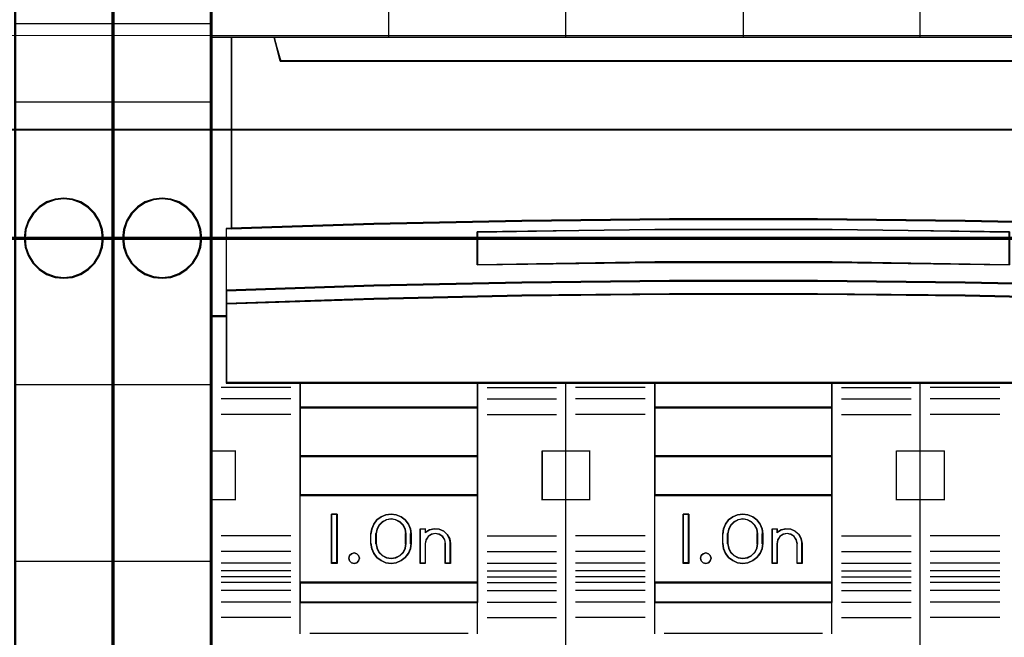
# Model space of a CAD drawing. Header units: millimetres. Extents: x -1290 to 1795, y -4192 to -1311.
# Tile 300 of 656: x 1441.59 to 1451.59, y -3716.45 to -3710.18. Entities that reach past the tile are written whole.
import ezdxf

# ---------------------------------------------------------------- set-up
doc = ezdxf.new("R2010")
doc.units = ezdxf.units.MM
doc.layers.add('30', color=7, linetype='Continuous')
doc.layers.add('45', color=7, linetype='Continuous')
doc.layers.add('Aparatura', color=7, linetype='Continuous', lineweight=13)

# ---------------------------------------------------------------- blocks, each defined once
blk = doc.blocks.new('*U231')
at = {"layer": '45', "color": 7}
for points in [[(441.49476, -383.521822), (423.482515, -383.521822), (423.482515, -465.544591), (441.49476, -465.544591), (459.495865, -465.544591), (477.50811, -465.544591), (477.50811, -383.521822), (459.495865, -383.521822), (441.49476, -383.521822)], [(424.522881, -411.997992), (424.522881, -402.288709), (423.482515, -402.288709), (423.482515, -416.455887), (424.258479, -416.455887), (424.258479, -415.822194), (424.258479, -415.149928), (424.258479, -412.009013), (424.522881, -411.997992)], [(439.239064, -411.617111), (446.741373, -411.534364), (454.249252, -411.534364), (461.751561, -411.617111), (469.25387, -411.77709), (476.499976, -412.008783), (476.499976, -402.288709), (474.327815, -402.288709), (474.010345, -403.480273), (426.98028, -403.480273), (426.66281, -402.288709), (424.490649, -402.288709), (424.490649, -412.008783), (431.731185, -411.77709), (439.239064, -411.617111)], [(426.978408, -403.509553), (474.012217, -403.509553), (474.329712, -402.288709), (468.508972, -402.288709), (459.496572, -402.288709), (450.495312, -402.288709), (441.494053, -402.288709), (432.481653, -402.288709), (426.660913, -402.288709), (426.978408, -403.509553)], [(461.751642, -414.747521), (469.253939, -414.902839), (476.750666, -415.152456), (476.750666, -411.990633), (476.500033, -411.979539), (469.253939, -411.746562), (461.751642, -411.585697), (454.249345, -411.502491), (446.741478, -411.502491), (439.239181, -411.585697), (431.731314, -411.746562), (424.49079, -411.979539), (424.234587, -411.990633), (424.234587, -415.152456), (431.731314, -414.902839), (439.239181, -414.747521), (446.741478, -414.664315), (454.249345, -414.664315), (461.751642, -414.747521)], [(464.010217, -412.158471), (464.010217, -413.838253), (454.99849, -413.720669), (445.992336, -413.720669), (436.975036, -413.838253), (436.975036, -412.158471), (445.992336, -412.046485), (454.99849, -412.046485), (464.010217, -412.158471)], [(454.99849, -413.720669), (464.010217, -413.838253), (464.010217, -412.158471), (454.99849, -412.046485), (445.992336, -412.046485), (436.975036, -412.158471), (436.975036, -413.838253), (445.992336, -413.720669), (454.99849, -413.720669)], [(446.741478, -414.635393), (439.239181, -414.720288), (431.731314, -414.878758), (424.234587, -415.133443), (424.234587, -415.82392), (431.731314, -415.574896), (439.239181, -415.405106), (446.741478, -415.325871), (454.249345, -415.325871), (461.751642, -415.405106), (469.253939, -415.574896), (476.750666, -415.82392), (476.750666, -415.133443), (469.253939, -414.878758), (461.751642, -414.720288), (454.249345, -414.635393), (446.741478, -414.635393)], [(445.995147, -419.841934), (454.995676, -419.841934), (459.49594, -419.841934), (464.001774, -419.841934), (473.007872, -419.841934), (476.750666, -419.841934), (476.750666, -416.430936), (476.750666, -415.794142), (469.253939, -415.5505), (461.751642, -415.38438), (454.249345, -415.306857), (446.741478, -415.306857), (439.239181, -415.38438), (431.731314, -415.5505), (424.234587, -415.794142), (424.234587, -416.430936), (424.234587, -419.841934), (427.982951, -419.841934), (436.983479, -419.841934), (441.494883, -419.841934), (445.995147, -419.841934)], [(437.007268, -421.095094), (437.007268, -419.809617), (427.980619, -419.809617), (427.980619, -421.095094), (437.007268, -421.095094)], [(445.980197, -419.809617), (445.980197, -421.095094), (455.008637, -421.095094), (455.008637, -419.809617), (445.980197, -419.809617)], [(437.007268, -421.062778), (427.980619, -421.062778), (427.980619, -423.569099), (437.007268, -423.569099), (437.007268, -421.062778)], [(445.980197, -421.062778), (445.980197, -423.569099), (455.008637, -423.569099), (455.008637, -421.062778), (445.980197, -421.062778)], [(437.007268, -425.542198), (437.007268, -423.536782), (427.980619, -423.536782), (427.980619, -425.542198), (437.007268, -425.542198)], [(455.008637, -425.542198), (455.008637, -423.536782), (445.980197, -423.536782), (445.980197, -425.542198), (455.008637, -425.542198)], [(437.007268, -429.983916), (437.007268, -425.509882), (427.980619, -425.509882), (427.980619, -429.983916), (437.007268, -429.983916)], [(445.980197, -425.509882), (445.980197, -429.983916), (455.008637, -429.983916), (455.008637, -425.509882), (445.980197, -425.509882)], [(429.871542, -426.488353), (429.871542, -428.994674), (429.58862, -428.994674), (429.58862, -426.488353), (429.871542, -426.488353)], [(431.586981, -427.490881), (431.626569, -427.234679), (431.728368, -426.995186), (431.886721, -426.783541), (432.101628, -426.627593), (432.344813, -426.52734), (432.604964, -426.488353), (432.865115, -426.52734), (433.113955, -426.627593), (433.323207, -426.783541), (433.487215, -426.995186), (433.589013, -427.234679), (433.622946, -427.490881), (433.622946, -427.992145), (433.589013, -428.253917), (433.487215, -428.493409), (433.323207, -428.699485), (433.113955, -428.855434), (432.865115, -428.961256), (432.604964, -428.994674), (432.344813, -428.961256), (432.101628, -428.855434), (431.886721, -428.699485), (431.728368, -428.493409), (431.626569, -428.253917), (431.586981, -427.992145), (431.586981, -427.490881)], [(433.379418, -427.992863), (433.379418, -427.490163), (433.339595, -427.255569), (433.231502, -427.054489), (433.060829, -426.886922), (432.844643, -426.775211), (432.6057, -426.736112), (432.366758, -426.775211), (432.161951, -426.886922), (431.985588, -427.054489), (431.877495, -427.255569), (431.837672, -427.490163), (431.837672, -427.992863), (431.877495, -428.227457), (431.985588, -428.439708), (432.161951, -428.60169), (432.366758, -428.707815), (432.6057, -428.746914), (432.844643, -428.707815), (433.060829, -428.60169), (433.231502, -428.439708), (433.339595, -428.227457), (433.379418, -427.992863)], [(447.727868, -426.488353), (447.727868, -428.994674), (447.439574, -428.994674), (447.439574, -426.488353), (447.727868, -426.488353)], [(450.970424, -426.627593), (451.174078, -426.783541), (451.343789, -426.995186), (451.445616, -427.234679), (451.473901, -427.490881), (451.473901, -427.992145), (451.445616, -428.253917), (451.343789, -428.493409), (451.174078, -428.699485), (450.970424, -428.855434), (450.727171, -428.961256), (450.466947, -428.994674), (450.195409, -428.961256), (449.952156, -428.855434), (449.742846, -428.699485), (449.584449, -428.493409), (449.476965, -428.253917), (449.44868, -427.992145), (449.44868, -427.490881), (449.476965, -427.234679), (449.584449, -426.995186), (449.742846, -426.783541), (449.952156, -426.627593), (450.195409, -426.52734), (450.466947, -426.488353), (450.727171, -426.52734), (450.970424, -426.627593)], [(451.230373, -427.992863), (451.230373, -427.490163), (451.190541, -427.255569), (451.082426, -427.054489), (450.911717, -426.886922), (450.695487, -426.775211), (450.467876, -426.736112), (450.228884, -426.775211), (450.012654, -426.886922), (449.841945, -427.054489), (449.73383, -427.255569), (449.693998, -427.490163), (449.693998, -427.992863), (449.73383, -428.227457), (449.841945, -428.439708), (450.012654, -428.60169), (450.228884, -428.707815), (450.467876, -428.746914), (450.695487, -428.707815), (450.911717, -428.60169), (451.082426, -428.439708), (451.190541, -428.227457), (451.230373, -427.992863)], [(434.092096, -428.994674), (434.092096, -427.235222), (434.342227, -427.235222), (434.342227, -427.420132), (434.558249, -427.291255), (434.797011, -427.235222), (435.052827, -427.257635), (435.280219, -427.352892), (435.462133, -427.526596), (435.581514, -427.739523), (435.621308, -427.986071), (435.621308, -428.994674), (435.365492, -428.994674), (435.365492, -427.986071), (435.331383, -427.795557), (435.223371, -427.63306), (435.052827, -427.520993), (434.859544, -427.481769), (434.660576, -427.520993), (434.495717, -427.63306), (434.382021, -427.795557), (434.342227, -427.986071), (434.342227, -428.994674), (434.092096, -428.994674)], [(452.903469, -427.257635), (453.130861, -427.352892), (453.31846, -427.526596), (453.432156, -427.739523), (453.477634, -427.986071), (453.477634, -428.994674), (453.227503, -428.994674), (453.227503, -427.986071), (453.182024, -427.795557), (453.074013, -427.63306), (452.909154, -427.520993), (452.710186, -427.481769), (452.516902, -427.520993), (452.346358, -427.63306), (452.238347, -427.795557), (452.204238, -427.986071), (452.204238, -428.994674), (451.948422, -428.994674), (451.948422, -427.235222), (452.204238, -427.235222), (452.204238, -427.420132), (452.408891, -427.291255), (452.659022, -427.235222), (452.903469, -427.257635)], [(430.960494, -428.595865), (430.996068, -428.730756), (430.960494, -428.865647), (430.865629, -428.959485), (430.729262, -428.994674), (430.598823, -428.959485), (430.498029, -428.865647), (430.462455, -428.730756), (430.498029, -428.595865), (430.598823, -428.502027), (430.729262, -428.466838), (430.865629, -428.502027), (430.960494, -428.595865)], [(448.810847, -428.595865), (448.852394, -428.730756), (448.810847, -428.865647), (448.715883, -428.959485), (448.591242, -428.994674), (448.448795, -428.959485), (448.35383, -428.865647), (448.324154, -428.730756), (448.35383, -428.595865), (448.448795, -428.502027), (448.591242, -428.466838), (448.715883, -428.502027), (448.810847, -428.595865)], [(437.007268, -429.9516), (427.980619, -429.9516), (427.980619, -430.973159), (437.007268, -430.973159), (437.007268, -429.9516)], [(445.980197, -429.9516), (445.980197, -430.973159), (455.008637, -430.973159), (455.008637, -429.9516), (445.980197, -429.9516)]]:
    blk.add_lwpolyline(points, close=True, dxfattribs=at)
at = {"layer": '45', "color": 139}
for points in [[(441.49476, -383.521822), (423.482515, -383.521822), (423.482515, -465.544591), (441.49476, -465.544591), (459.495865, -465.544591), (477.50811, -465.544591), (477.50811, -383.521822), (459.495865, -383.521822), (441.49476, -383.521822)], [(441.50013, -383.537981), (423.498631, -383.537981), (423.498631, -465.528433), (441.50013, -465.528433), (459.490495, -465.528433), (477.491994, -465.528433), (477.491994, -383.537981), (459.490495, -383.537981), (441.50013, -383.537981)], [(430.996068, -428.730756), (430.960494, -428.595865), (430.865629, -428.502027), (430.729262, -428.466838), (430.598823, -428.502027), (430.498029, -428.595865), (430.462455, -428.730756), (430.498029, -428.865647), (430.598823, -428.959485), (430.729262, -428.994674), (430.865629, -428.959485), (430.960494, -428.865647), (430.996068, -428.730756)], [(448.852394, -428.730756), (448.810847, -428.595865), (448.715883, -428.502027), (448.591242, -428.466838), (448.448795, -428.502027), (448.35383, -428.595865), (448.324154, -428.730756), (448.35383, -428.865647), (448.448795, -428.959485), (448.591242, -428.994674), (448.715883, -428.959485), (448.810847, -428.865647), (448.852394, -428.730756)]]:
    blk.add_lwpolyline(points, close=True, dxfattribs=at)
for points in [[(441.483884, -402.322821), (441.483884, -383.521822)], [(459.472718, -402.322821), (459.472718, -383.521822)], [(432.476932, -395.076753), (432.476932, -402.322821)], [(450.478301, -395.076753), (450.478301, -402.322821)], [(423.482515, -402.288709), (477.50811, -402.288709)], [(424.490649, -402.288709), (424.490649, -412.008783)], [(426.660913, -402.288709), (427.010089, -403.509553)], [(426.977857, -403.477237), (474.012768, -403.477237)], [(476.750666, -412.019555), (469.253939, -411.761023), (461.751642, -411.590627), (454.249345, -411.502491), (446.741478, -411.502491), (439.239181, -411.590627), (431.731314, -411.761023), (424.234587, -412.019555)], [(424.234587, -411.987238), (424.234587, -419.841934)], [(464.010217, -412.190114), (454.99849, -412.046485), (445.992336, -412.046485), (436.975036, -412.190114)], [(436.975036, -413.838253), (436.975036, -412.156002)], [(464.010217, -413.838253), (454.99849, -413.691034), (445.992336, -413.691034), (436.975036, -413.838253)], [(476.750666, -415.152456), (469.253939, -414.888049), (461.751642, -414.723529), (454.249345, -414.635393), (446.741478, -414.635393), (439.239181, -414.723529), (431.731314, -414.888049), (424.234587, -415.152456)], [(476.750666, -415.82392), (469.253939, -415.565389), (461.751642, -415.389117), (454.249345, -415.306857), (446.741478, -415.306857), (439.239181, -415.389117), (431.731314, -415.565389), (424.234587, -415.82392)], [(424.266818, -416.421775), (423.482515, -416.421775)], [(476.750666, -419.809617), (424.234587, -419.809617)], [(427.980619, -419.809617), (427.980619, -430.973159)], [(427.980619, -419.809617), (437.007268, -419.809617)], [(436.975036, -419.809617), (436.975036, -430.973159)], [(441.483884, -465.544591), (441.483884, -419.809617)], [(445.980197, -419.809617), (445.980197, -430.973159)], [(445.980197, -419.809617), (455.008637, -419.809617)], [(454.976405, -419.809617), (454.976405, -430.973159)], [(459.472718, -465.544591), (459.472718, -419.809617)], [(427.51147, -420.060968), (423.983896, -420.060968)], [(437.481789, -420.060968), (441.009363, -420.060968)], [(445.507467, -420.060968), (441.978103, -420.060968)], [(455.477786, -420.060968), (459.010732, -420.060968)], [(463.508836, -420.060968), (459.979471, -420.060968)], [(427.51147, -420.649845), (423.983896, -420.649845)], [(437.481789, -420.649845), (441.009363, -420.649845)], [(445.507467, -420.649845), (441.978103, -420.649845)], [(455.477786, -420.649845), (459.010732, -420.649845)], [(463.508836, -420.649845), (459.979471, -420.649845)], [(427.980619, -421.062778), (437.007268, -421.062778)], [(445.980197, -421.062778), (455.008637, -421.062778)], [(427.51147, -421.441599), (423.983896, -421.441599)], [(437.481789, -421.441599), (441.009363, -421.441599)], [(445.507467, -421.441599), (441.978103, -421.441599)], [(455.477786, -421.441599), (459.010732, -421.441599)], [(463.508836, -421.441599), (459.979471, -421.441599)], [(423.482515, -423.283637), (424.718061, -423.283637)], [(424.684039, -423.283637), (424.684039, -425.784572)], [(440.275198, -425.784572), (440.275198, -423.283637)], [(440.275198, -423.283637), (441.516116, -423.283637)], [(441.483884, -423.283637), (442.714058, -423.283637)], [(442.680036, -423.283637), (442.680036, -425.784572)], [(458.276567, -425.784572), (458.276567, -423.283637)], [(458.276567, -423.283637), (459.506741, -423.283637)], [(459.472718, -423.283637), (460.713636, -423.283637)], [(460.681405, -423.283637), (460.681405, -425.784572)], [(427.980619, -423.536782), (437.007268, -423.536782)], [(445.980197, -423.536782), (455.008637, -423.536782)], [(423.482515, -425.75046), (424.718061, -425.75046)], [(427.980619, -425.509882), (437.007268, -425.509882)], [(440.275198, -425.75046), (441.516116, -425.75046)], [(441.483884, -425.75046), (442.714058, -425.75046)], [(445.980197, -425.509882), (455.008637, -425.509882)], [(458.276567, -425.75046), (459.506741, -425.75046)], [(459.472718, -425.75046), (460.713636, -425.75046)], [(429.871542, -426.488353), (429.58862, -426.488353)], [(429.58862, -426.488353), (429.58862, -428.994674)], [(429.83931, -426.488353), (429.83931, -428.994674)], [(433.622946, -427.509912), (433.589013, -427.248847), (433.487215, -427.004808), (433.323207, -426.789145), (433.113955, -426.630236), (432.865115, -426.52808), (432.604964, -426.488353), (432.344813, -426.52808), (432.101628, -426.630236), (431.886721, -426.789145), (431.728368, -427.004808), (431.626569, -427.248847), (431.586981, -427.509912)], [(433.379418, -427.509912), (433.339595, -427.269174), (433.231502, -427.062828), (433.060829, -426.890872), (432.844643, -426.776235), (432.6057, -426.736112), (432.366758, -426.776235), (432.161951, -426.890872), (431.985588, -427.062828), (431.877495, -427.269174), (431.837672, -427.509912)], [(447.727868, -426.488353), (447.439574, -426.488353)], [(447.439574, -426.488353), (447.439574, -428.994674)], [(447.695637, -426.488353), (447.695637, -428.994674)], [(451.473901, -427.509912), (451.445616, -427.248847), (451.343789, -427.004808), (451.174078, -426.789145), (450.970424, -426.630236), (450.727171, -426.52808), (450.466947, -426.488353), (450.195409, -426.52808), (449.952156, -426.630236), (449.742846, -426.789145), (449.584449, -427.004808), (449.476965, -427.248847), (449.44868, -427.509912)], [(451.230373, -427.509912), (451.190541, -427.269174), (451.082426, -427.062828), (450.911717, -426.890872), (450.695487, -426.776235), (450.467876, -426.736112), (450.228884, -426.776235), (450.012654, -426.890872), (449.841945, -427.062828), (449.73383, -427.269174), (449.693998, -427.509912)], [(434.092096, -427.235222), (434.369646, -427.235222)], [(434.092096, -427.235222), (434.092096, -428.994674)], [(434.335624, -427.235222), (434.335624, -427.44887)], [(435.621308, -428.005431), (435.581309, -427.752526), (435.461311, -427.534109), (435.278459, -427.355926), (435.049892, -427.258213), (434.792756, -427.235222), (434.552761, -427.2927), (434.335624, -427.4249)], [(451.948422, -427.235222), (452.231344, -427.235222)], [(451.948422, -427.235222), (451.948422, -428.994674)], [(452.199113, -427.235222), (452.199113, -427.44887)], [(453.477634, -428.005431), (453.431973, -427.752526), (453.317819, -427.534109), (453.129465, -427.355926), (452.901158, -427.258213), (452.655727, -427.235222), (452.404589, -427.2927), (452.199113, -427.4249)], [(427.51147, -427.597884), (423.983896, -427.597884)], [(431.586981, -428.005431), (431.586981, -427.477595)], [(431.837672, -428.005431), (431.837672, -427.477595)], [(433.345396, -428.005431), (433.345396, -427.477595)], [(433.590715, -428.005431), (433.590715, -427.477595)], [(435.370617, -428.005431), (435.336117, -427.806026), (435.226868, -427.635946), (435.054369, -427.518649), (434.85887, -427.477595), (434.657622, -427.518649), (434.490873, -427.635946), (434.375873, -427.806026), (434.335624, -428.005431)], [(437.481789, -427.597884), (441.009363, -427.597884)], [(445.507467, -427.597884), (441.978103, -427.597884)], [(449.44868, -428.005431), (449.44868, -427.477595)], [(449.693998, -428.005431), (449.693998, -427.477595)], [(451.196351, -428.005431), (451.196351, -427.477595)], [(451.441669, -428.005431), (451.441669, -427.477595)], [(453.234106, -428.005431), (453.188107, -427.806026), (453.078857, -427.635946), (452.912108, -427.518649), (452.710859, -427.477595), (452.515361, -427.518649), (452.342862, -427.635946), (452.233612, -427.806026), (452.199113, -428.005431)], [(455.477786, -427.597884), (459.010732, -427.597884)], [(463.508836, -427.597884), (459.979471, -427.597884)], [(427.51147, -428.384252), (423.983896, -428.384252)], [(431.586981, -427.971319), (431.626569, -428.238528), (431.728368, -428.482996), (431.886721, -428.693353), (432.101628, -428.852541), (432.344813, -428.960562), (432.604964, -428.994674), (432.865115, -428.960562), (433.113955, -428.852541), (433.323207, -428.693353), (433.487215, -428.482996), (433.589013, -428.238528), (433.622946, -427.971319)], [(431.837672, -427.971319), (431.877495, -428.212615), (431.985588, -428.430931), (432.161951, -428.59754), (432.366758, -428.706698), (432.6057, -428.746914), (432.844643, -428.706698), (433.060829, -428.59754), (433.231502, -428.430931), (433.339595, -428.212615), (433.379418, -427.971319)], [(434.335624, -427.971319), (434.335624, -428.994674)], [(435.338386, -427.971319), (435.338386, -428.994674)], [(435.589076, -427.971319), (435.589076, -428.994674)], [(437.481789, -428.384252), (441.009363, -428.384252)], [(445.507467, -428.384252), (441.978103, -428.384252)], [(449.44868, -427.971319), (449.476965, -428.238528), (449.584449, -428.482996), (449.742846, -428.693353), (449.952156, -428.852541), (450.195409, -428.960562), (450.466947, -428.994674), (450.727171, -428.960562), (450.970424, -428.852541), (451.174078, -428.693353), (451.343789, -428.482996), (451.445616, -428.238528), (451.473901, -427.971319)], [(449.693998, -427.971319), (449.73383, -428.212615), (449.841945, -428.430931), (450.012654, -428.59754), (450.228884, -428.706698), (450.467876, -428.746914), (450.695487, -428.706698), (450.911717, -428.59754), (451.082426, -428.430931), (451.190541, -428.212615), (451.230373, -427.971319)], [(452.199113, -427.971319), (452.199113, -428.994674)], [(453.200084, -427.971319), (453.200084, -428.994674)], [(453.445403, -427.971319), (453.445403, -428.994674)], [(455.477786, -428.384252), (459.010732, -428.384252)], [(463.508836, -428.384252), (459.979471, -428.384252)], [(427.51147, -428.983901), (423.983896, -428.983901)], [(427.51147, -429.37888), (423.983896, -429.37888)], [(429.871542, -428.962357), (429.58862, -428.962357)], [(434.092096, -428.962357), (434.369646, -428.962357)], [(435.338386, -428.962357), (435.621308, -428.962357)], [(437.481789, -428.983901), (441.009363, -428.983901)], [(437.481789, -429.37888), (441.009363, -429.37888)], [(445.507467, -428.983901), (441.978103, -428.983901)], [(445.507467, -429.37888), (441.978103, -429.37888)], [(447.727868, -428.962357), (447.439574, -428.962357)], [(451.948422, -428.962357), (452.231344, -428.962357)], [(453.200084, -428.962357), (453.477634, -428.962357)], [(455.477786, -428.983901), (459.010732, -428.983901)], [(455.477786, -429.37888), (459.010732, -429.37888)], [(463.508836, -428.983901), (459.979471, -428.983901)], [(463.508836, -429.37888), (459.979471, -429.37888)], [(427.51147, -429.67691), (423.983896, -429.67691)], [(437.481789, -429.67691), (441.009363, -429.67691)], [(445.507467, -429.67691), (441.978103, -429.67691)], [(455.477786, -429.67691), (459.010732, -429.67691)], [(463.508836, -429.67691), (459.979471, -429.67691)], [(427.51147, -429.962372), (423.983896, -429.962372)], [(427.51147, -430.368123), (423.983896, -430.368123)], [(427.980619, -429.9516), (437.007268, -429.9516)], [(437.481789, -429.962372), (441.009363, -429.962372)], [(437.481789, -430.368123), (441.009363, -430.368123)], [(445.507467, -429.962372), (441.978103, -429.962372)], [(445.507467, -430.368123), (441.978103, -430.368123)], [(445.980197, -429.9516), (455.008637, -429.9516)], [(455.477786, -429.962372), (459.010732, -429.962372)], [(455.477786, -430.368123), (459.010732, -430.368123)], [(463.508836, -429.962372), (459.979471, -429.962372)], [(463.508836, -430.368123), (459.979471, -430.368123)], [(427.51147, -430.957001), (423.983896, -430.957001)], [(427.980619, -430.940843), (437.007268, -430.940843)], [(427.980619, -430.940843), (427.980619, -432.572824)], [(436.975036, -430.940843), (436.975036, -432.572824)], [(437.481789, -430.957001), (441.009363, -430.957001)], [(445.507467, -430.957001), (441.978103, -430.957001)], [(445.980197, -430.940843), (455.008637, -430.940843)], [(445.980197, -430.940843), (445.980197, -432.572824)], [(454.976405, -430.940843), (454.976405, -432.572824)], [(455.477786, -430.957001), (459.010732, -430.957001)], [(463.508836, -430.957001), (459.979471, -430.957001)], [(427.51147, -431.743368), (423.983896, -431.743368)], [(437.481789, -431.743368), (441.009363, -431.743368)], [(445.507467, -431.743368), (441.978103, -431.743368)], [(455.477786, -431.743368), (459.010732, -431.743368)], [(463.508836, -431.743368), (459.979471, -431.743368)], [(428.474838, -432.540508), (436.51305, -432.540508)], [(446.476207, -432.540508), (454.514418, -432.540508)]]:
    blk.add_lwpolyline(points, dxfattribs=at)
at = {"layer": '45', "color": 59}
for points in [[(441.483884, -402.322821), (441.483884, -383.521822)], [(441.483884, -465.544591), (441.483884, -419.809617)], [(440.275198, -423.283637), (440.275198, -425.784572)]]:
    blk.add_lwpolyline(points, dxfattribs=at)
at = {"layer": '45', "color": 140}
for points in [[(424.522881, -411.997992), (424.522881, -402.288709), (423.482515, -402.288709), (423.482515, -416.455887), (424.258479, -416.455887), (424.258479, -415.822194), (424.258479, -415.149928), (424.258479, -412.009013), (424.522881, -411.997992)], [(424.506765, -411.992003), (424.506765, -402.304868), (423.498631, -402.304868), (423.498631, -416.439729), (424.250554, -416.439729), (424.250554, -415.807481), (424.250554, -415.136748), (424.250554, -412.002999), (424.506765, -411.992003)], [(439.239064, -411.617111), (446.741373, -411.534364), (454.249252, -411.534364), (461.751561, -411.617111), (469.25387, -411.77709), (476.499976, -412.008783), (476.499976, -402.288709), (474.327815, -402.288709), (474.010345, -403.480273), (426.98028, -403.480273), (426.66281, -402.288709), (424.490649, -402.288709), (424.490649, -412.008783), (431.731185, -411.77709), (439.239064, -411.617111)], [(426.994309, -403.493395), (473.996316, -403.493395), (474.313596, -402.304868), (468.496792, -402.304868), (459.490486, -402.304868), (450.495312, -402.304868), (441.500139, -402.304868), (432.493833, -402.304868), (426.677029, -402.304868), (426.994309, -403.493395)]]:
    blk.add_lwpolyline(points, close=True, dxfattribs=at)
at = {"layer": '45', "color": 59}
for points in [[(439.244757, -411.602255), (446.742675, -411.519783), (454.246159, -411.519783), (461.744077, -411.602255), (469.241995, -411.761702), (476.48386, -411.992624), (476.48386, -402.304868), (474.31297, -402.304868), (473.995687, -403.49247), (426.993148, -403.49247), (426.675864, -402.304868), (424.504974, -402.304868), (424.504974, -411.992624), (431.741272, -411.761702), (439.244757, -411.602255)], [(426.978408, -403.509553), (474.012217, -403.509553), (474.329712, -402.288709), (468.508972, -402.288709), (459.496572, -402.288709), (450.495312, -402.288709), (441.494053, -402.288709), (432.481653, -402.288709), (426.660913, -402.288709), (426.978408, -403.509553)], [(461.751642, -414.747521), (469.253939, -414.902839), (476.750666, -415.152456), (476.750666, -411.990633), (476.500033, -411.979539), (469.253939, -411.746562), (461.751642, -411.585697), (454.249345, -411.502491), (446.741478, -411.502491), (439.239181, -411.585697), (431.731314, -411.746562), (424.49079, -411.979539), (424.234587, -411.990633), (424.234587, -415.152456), (431.731314, -414.902839), (439.239181, -414.747521), (446.741478, -414.664315), (454.249345, -414.664315), (461.751642, -414.747521)], [(464.010217, -412.158471), (464.010217, -413.838253), (454.99849, -413.720669), (445.992336, -413.720669), (436.975036, -413.838253), (436.975036, -412.158471), (445.992336, -412.046485), (454.99849, -412.046485), (464.010217, -412.158471)], [(454.99849, -413.720669), (464.010217, -413.838253), (464.010217, -412.158471), (454.99849, -412.046485), (445.992336, -412.046485), (436.975036, -412.158471), (436.975036, -413.838253), (445.992336, -413.720669), (454.99849, -413.720669)], [(454.993118, -413.708309), (463.994101, -413.823891), (463.994101, -412.172721), (454.993118, -412.062643), (445.997702, -412.062643), (436.991152, -412.172721), (436.991152, -413.823891), (445.997702, -413.708309), (454.993118, -413.708309)], [(446.741478, -414.635393), (439.239181, -414.720288), (431.731314, -414.878758), (424.234587, -415.133443), (424.234587, -415.82392), (431.731314, -415.574896), (439.239181, -415.405106), (446.741478, -415.325871), (454.249345, -415.325871), (461.751642, -415.405106), (469.253939, -415.574896), (476.750666, -415.82392), (476.750666, -415.133443), (469.253939, -414.878758), (461.751642, -414.720288), (454.249345, -414.635393), (446.741478, -414.635393)], [(446.742757, -414.651551), (439.244809, -414.734138), (431.741294, -414.888299), (424.248912, -415.136059), (424.248912, -415.807762), (431.741294, -415.565508), (439.244809, -415.400335), (446.742757, -415.323255), (454.246272, -415.323255), (461.74422, -415.400335), (469.242168, -415.565508), (476.73455, -415.807762), (476.73455, -415.136059), (469.242168, -414.888299), (461.74422, -414.734138), (454.246272, -414.651551), (446.742757, -414.651551)], [(445.995147, -419.841934), (454.995676, -419.841934), (459.49594, -419.841934), (464.001774, -419.841934), (473.007872, -419.841934), (476.750666, -419.841934), (476.750666, -416.430936), (476.750666, -415.794142), (469.253939, -415.5505), (461.751642, -415.38438), (454.249345, -415.306857), (446.741478, -415.306857), (439.239181, -415.38438), (431.731314, -415.5505), (424.234587, -415.794142), (424.234587, -416.430936), (424.234587, -419.841934), (427.982951, -419.841934), (436.983479, -419.841934), (441.494883, -419.841934), (445.995147, -419.841934)], [(445.996859, -419.825776), (454.99217, -419.825776), (459.489826, -419.825776), (463.993048, -419.825776), (472.993926, -419.825776), (476.73455, -419.825776), (476.73455, -416.439084), (476.73455, -415.806828), (469.242168, -415.564922), (461.74422, -415.399986), (454.246272, -415.323015), (446.742757, -415.323015), (439.244809, -415.399986), (431.741294, -415.564922), (424.248912, -415.806828), (424.248912, -416.439084), (424.248912, -419.825776), (427.995103, -419.825776), (436.990414, -419.825776), (441.499203, -419.825776), (445.996859, -419.825776)], [(437.007268, -421.095094), (437.007268, -419.809617), (427.980619, -419.809617), (427.980619, -421.095094), (437.007268, -421.095094)], [(436.992943, -421.078936), (436.992943, -419.82398), (427.994944, -419.82398), (427.994944, -421.078936), (436.992943, -421.078936)], [(445.980197, -419.809617), (445.980197, -421.095094), (455.008637, -421.095094), (455.008637, -419.809617), (445.980197, -419.809617)], [(445.996313, -419.82398), (445.996313, -421.078936), (454.994312, -421.078936), (454.994312, -419.82398), (445.996313, -419.82398)], [(437.007268, -421.062778), (427.980619, -421.062778), (427.980619, -423.569099), (437.007268, -423.569099), (437.007268, -421.062778)], [(436.992943, -421.077141), (427.994944, -421.077141), (427.994944, -423.552941), (436.992943, -423.552941), (436.992943, -421.077141)], [(445.980197, -421.062778), (445.980197, -423.569099), (455.008637, -423.569099), (455.008637, -421.062778), (445.980197, -421.062778)], [(445.996313, -421.077141), (445.996313, -423.552941), (454.994312, -423.552941), (454.994312, -421.077141), (445.996313, -421.077141)], [(437.007268, -425.542198), (437.007268, -423.536782), (427.980619, -423.536782), (427.980619, -425.542198), (437.007268, -425.542198)], [(436.992943, -425.52604), (436.992943, -423.551145), (427.994944, -423.551145), (427.994944, -425.52604), (436.992943, -425.52604)], [(455.008637, -425.542198), (455.008637, -423.536782), (445.980197, -423.536782), (445.980197, -425.542198), (455.008637, -425.542198)], [(454.994312, -425.52604), (454.994312, -423.551145), (445.996313, -423.551145), (445.996313, -425.52604), (454.994312, -425.52604)], [(437.007268, -429.983916), (437.007268, -425.509882), (427.980619, -425.509882), (427.980619, -429.983916), (437.007268, -429.983916)], [(445.980197, -425.509882), (445.980197, -429.983916), (455.008637, -429.983916), (455.008637, -425.509882), (445.980197, -425.509882)], [(429.871542, -426.488353), (429.871542, -428.994674), (429.58862, -428.994674), (429.58862, -426.488353), (429.871542, -426.488353)], [(431.586981, -427.490881), (431.626569, -427.234679), (431.728368, -426.995186), (431.886721, -426.783541), (432.101628, -426.627593), (432.344813, -426.52734), (432.604964, -426.488353), (432.865115, -426.52734), (433.113955, -426.627593), (433.323207, -426.783541), (433.487215, -426.995186), (433.589013, -427.234679), (433.622946, -427.490881), (433.622946, -427.992145), (433.589013, -428.253917), (433.487215, -428.493409), (433.323207, -428.699485), (433.113955, -428.855434), (432.865115, -428.961256), (432.604964, -428.994674), (432.344813, -428.961256), (432.101628, -428.855434), (431.886721, -428.699485), (431.728368, -428.493409), (431.626569, -428.253917), (431.586981, -427.992145), (431.586981, -427.490881)], [(433.379418, -427.992863), (433.379418, -427.490163), (433.339595, -427.255569), (433.231502, -427.054489), (433.060829, -426.886922), (432.844643, -426.775211), (432.6057, -426.736112), (432.366758, -426.775211), (432.161951, -426.886922), (431.985588, -427.054489), (431.877495, -427.255569), (431.837672, -427.490163), (431.837672, -427.992863), (431.877495, -428.227457), (431.985588, -428.439708), (432.161951, -428.60169), (432.366758, -428.707815), (432.6057, -428.746914), (432.844643, -428.707815), (433.060829, -428.60169), (433.231502, -428.439708), (433.339595, -428.227457), (433.379418, -427.992863)], [(433.363302, -427.988151), (433.363302, -427.49308), (433.324311, -427.262048), (433.218478, -427.064019), (433.051373, -426.898996), (432.839707, -426.78898), (432.60576, -426.750475), (432.371813, -426.78898), (432.171287, -426.898996), (431.998612, -427.064019), (431.892779, -427.262048), (431.853788, -427.49308), (431.853788, -427.988151), (431.892779, -428.219183), (431.998612, -428.428213), (432.171287, -428.587736), (432.371813, -428.69225), (432.60576, -428.730756), (432.839707, -428.69225), (433.051373, -428.587736), (433.218478, -428.428213), (433.324311, -428.219183), (433.363302, -427.988151)], [(447.727868, -426.488353), (447.727868, -428.994674), (447.439574, -428.994674), (447.439574, -426.488353), (447.727868, -426.488353)], [(450.970424, -426.627593), (451.174078, -426.783541), (451.343789, -426.995186), (451.445616, -427.234679), (451.473901, -427.490881), (451.473901, -427.992145), (451.445616, -428.253917), (451.343789, -428.493409), (451.174078, -428.699485), (450.970424, -428.855434), (450.727171, -428.961256), (450.466947, -428.994674), (450.195409, -428.961256), (449.952156, -428.855434), (449.742846, -428.699485), (449.584449, -428.493409), (449.476965, -428.253917), (449.44868, -427.992145), (449.44868, -427.490881), (449.476965, -427.234679), (449.584449, -426.995186), (449.742846, -426.783541), (449.952156, -426.627593), (450.195409, -426.52734), (450.466947, -426.488353), (450.727171, -426.52734), (450.970424, -426.627593)], [(451.230373, -427.992863), (451.230373, -427.490163), (451.190541, -427.255569), (451.082426, -427.054489), (450.911717, -426.886922), (450.695487, -426.775211), (450.467876, -426.736112), (450.228884, -426.775211), (450.012654, -426.886922), (449.841945, -427.054489), (449.73383, -427.255569), (449.693998, -427.490163), (449.693998, -427.992863), (449.73383, -428.227457), (449.841945, -428.439708), (450.012654, -428.60169), (450.228884, -428.707815), (450.467876, -428.746914), (450.695487, -428.707815), (450.911717, -428.60169), (451.082426, -428.439708), (451.190541, -428.227457), (451.230373, -427.992863)], [(451.214257, -427.988151), (451.214257, -427.49308), (451.175261, -427.262048), (451.069414, -427.064019), (450.902287, -426.898996), (450.690592, -426.78898), (450.467756, -426.750475), (450.233779, -426.78898), (450.022084, -426.898996), (449.854957, -427.064019), (449.74911, -427.262048), (449.710114, -427.49308), (449.710114, -427.988151), (449.74911, -428.219183), (449.854957, -428.428213), (450.022084, -428.587736), (450.233779, -428.69225), (450.467756, -428.730756), (450.690592, -428.69225), (450.902287, -428.587736), (451.069414, -428.428213), (451.175261, -428.219183), (451.214257, -427.988151)], [(434.092096, -428.994674), (434.092096, -427.235222), (434.342227, -427.235222), (434.342227, -427.420132), (434.558249, -427.291255), (434.797011, -427.235222), (435.052827, -427.257635), (435.280219, -427.352892), (435.462133, -427.526596), (435.581514, -427.739523), (435.621308, -427.986071), (435.621308, -428.994674), (435.365492, -428.994674), (435.365492, -427.986071), (435.331383, -427.795557), (435.223371, -427.63306), (435.052827, -427.520993), (434.859544, -427.481769), (434.660576, -427.520993), (434.495717, -427.63306), (434.382021, -427.795557), (434.342227, -427.986071), (434.342227, -428.994674), (434.092096, -428.994674)], [(452.903469, -427.257635), (453.130861, -427.352892), (453.31846, -427.526596), (453.432156, -427.739523), (453.477634, -427.986071), (453.477634, -428.994674), (453.227503, -428.994674), (453.227503, -427.986071), (453.182024, -427.795557), (453.074013, -427.63306), (452.909154, -427.520993), (452.710186, -427.481769), (452.516902, -427.520993), (452.346358, -427.63306), (452.238347, -427.795557), (452.204238, -427.986071), (452.204238, -428.994674), (451.948422, -428.994674), (451.948422, -427.235222), (452.204238, -427.235222), (452.204238, -427.420132), (452.408891, -427.291255), (452.659022, -427.235222), (452.903469, -427.257635)], [(430.960494, -428.595865), (430.996068, -428.730756), (430.960494, -428.865647), (430.865629, -428.959485), (430.729262, -428.994674), (430.598823, -428.959485), (430.498029, -428.865647), (430.462455, -428.730756), (430.498029, -428.595865), (430.598823, -428.502027), (430.729262, -428.466838), (430.865629, -428.502027), (430.960494, -428.595865)], [(448.810847, -428.595865), (448.852394, -428.730756), (448.810847, -428.865647), (448.715883, -428.959485), (448.591242, -428.994674), (448.448795, -428.959485), (448.35383, -428.865647), (448.324154, -428.730756), (448.35383, -428.595865), (448.448795, -428.502027), (448.591242, -428.466838), (448.715883, -428.502027), (448.810847, -428.595865)], [(437.007268, -429.9516), (427.980619, -429.9516), (427.980619, -430.973159), (437.007268, -430.973159), (437.007268, -429.9516)], [(436.992943, -429.965963), (427.994944, -429.965963), (427.994944, -430.957001), (436.992943, -430.957001), (436.992943, -429.965963)], [(445.980197, -429.9516), (445.980197, -430.973159), (455.008637, -430.973159), (455.008637, -429.9516), (445.980197, -429.9516)], [(445.996313, -429.965963), (445.996313, -430.957001), (454.994312, -430.957001), (454.994312, -429.965963), (445.996313, -429.965963)]]:
    blk.add_lwpolyline(points, close=True, dxfattribs=at)
blk = doc.blocks.new('*U241')
at = {"layer": '30', "color": 7}
for points in [[(117.203183, -556.926566), (764.797637, -556.926566), (117.203183, -556.926566)], [(764.797637, -556.926566), (117.203183, -556.926566), (117.203183, -559.4618), (117.203183, -560.958004), (117.203183, -562.495769), (764.797637, -562.495769), (764.797637, -560.958004), (764.797637, -559.4618), (764.797637, -556.926566)], [(117.203183, -562.409592), (764.797637, -562.409592), (117.203183, -562.409592)], [(764.797637, -562.409592), (117.203183, -562.409592), (117.203183, -563.929167), (117.203183, -584.997873), (117.203183, -586.476379), (764.797637, -586.476379), (764.797637, -584.997873), (764.797637, -563.929167), (764.797637, -562.409592)]]:
    blk.add_lwpolyline(points, close=True, dxfattribs=at)
at = {"layer": '30', "color": 59}
blk.add_lwpolyline([(764.754661, -556.967859), (117.246158, -556.967859), (117.246158, -559.465498), (117.246158, -560.939515), (117.246158, -562.454476), (764.754661, -562.454476), (764.754661, -560.939515), (764.754661, -559.465498), (764.754661, -556.967859)], close=True, dxfattribs=at)
blk = doc.blocks.new('*U251')
at = {"layer": '45', "color": 7}
for points in [[(435.005325, -750.882783), (439.999438, -750.882783), (439.999438, -750.882783), (439.999438, -698.804806), (439.999438, -698.804806), (435.005325, -698.804806), (435.005325, -750.882783)], [(435.050091, -750.837899), (439.954672, -750.837899), (439.954672, -698.84969), (435.050091, -698.84969), (435.050091, -750.837899)], [(439.512382, -712.888499), (439.466385, -712.438859), (439.318536, -712.009202), (439.078692, -711.616183), (438.756709, -711.293108), (438.369016, -711.049969), (437.948467, -710.900089), (437.50492, -710.85346), (437.058087, -710.900089), (436.624396, -711.049969), (436.249845, -711.293108), (435.927863, -711.616183), (435.688018, -712.009202), (435.540169, -712.438859), (435.494172, -712.888499), (435.540169, -713.34147), (435.688018, -713.767796), (435.927863, -714.160815), (436.249845, -714.48389), (436.624396, -714.727029), (437.058087, -714.88024), (437.50492, -714.923539), (437.948467, -714.88024), (438.369016, -714.727029), (438.756709, -714.48389), (439.078692, -714.160815), (439.318536, -713.767796), (439.466385, -713.34147), (439.512382, -712.888499)], [(439.465826, -712.888499), (439.420874, -712.448776), (439.276385, -712.028596), (439.041991, -711.644245), (438.727327, -711.328296), (438.348445, -711.090519), (437.937454, -710.943945), (437.503987, -710.898344), (437.06731, -710.943945), (436.643475, -711.090519), (436.277437, -711.328296), (435.962772, -711.644245), (435.728379, -712.028596), (435.58389, -712.448776), (435.538938, -712.888499), (435.58389, -713.33148), (435.728379, -713.748403), (435.962772, -714.132754), (436.277437, -714.448703), (436.643475, -714.686479), (437.06731, -714.836311), (437.503987, -714.878655), (437.937454, -714.836311), (438.348445, -714.686479), (438.727327, -714.448703), (439.041991, -714.132754), (439.276385, -713.748403), (439.420874, -713.33148), (439.465826, -712.888499)]]:
    blk.add_lwpolyline(points, close=True, dxfattribs=at)
for points in [[(435.005325, -701.989773), (439.999438, -701.989773)], [(435.005325, -705.968288), (439.999438, -705.968288)], [(435.005325, -720.315002), (439.999438, -720.315002)], [(435.005325, -729.279229), (439.999438, -729.279229)]]:
    blk.add_lwpolyline(points, dxfattribs=at)
blk = doc.blocks.new('*U252')
at = {"layer": '45', "color": 7}
for points in [[(440.00302, -698.804806), (440.00302, -750.882783)], [(440.00302, -701.989773), (444.997133, -701.989773)], [(440.00302, -705.968288), (444.997133, -705.968288)], [(440.00302, -720.315002), (444.997133, -720.315002)], [(440.00302, -729.279229), (444.997133, -729.279229)]]:
    blk.add_lwpolyline(points, dxfattribs=at)
for points in [[(440.00302, -750.882783), (444.997133, -750.882783), (444.997133, -750.882783), (444.997133, -698.804806), (444.997133, -698.804806), (440.00302, -698.804806), (440.00302, -750.882783)], [(440.047786, -750.837899), (444.952366, -750.837899), (444.952366, -698.84969), (440.047786, -698.84969), (440.047786, -750.837899)], [(444.508286, -712.888499), (444.462289, -712.438859), (444.314439, -712.009202), (444.074595, -711.616183), (443.752613, -711.293108), (443.364919, -711.049969), (442.944371, -710.900089), (442.500823, -710.85346), (442.053991, -710.900089), (441.6203, -711.049969), (441.245749, -711.293108), (440.923766, -711.616183), (440.683922, -712.009202), (440.536073, -712.438859), (440.490075, -712.888499), (440.536073, -713.34147), (440.683922, -713.767796), (440.923766, -714.160815), (441.245749, -714.48389), (441.6203, -714.727029), (442.053991, -714.88024), (442.500823, -714.923539), (442.944371, -714.88024), (443.364919, -714.727029), (443.752613, -714.48389), (444.074595, -714.160815), (444.314439, -713.767796), (444.462289, -713.34147), (444.508286, -712.888499)], [(444.46352, -712.888499), (444.418568, -712.448776), (444.274079, -712.028596), (444.039686, -711.644245), (443.725021, -711.328296), (443.346139, -711.090519), (442.935148, -710.943945), (442.501681, -710.898344), (442.065004, -710.943945), (441.64117, -711.090519), (441.275131, -711.328296), (440.960466, -711.644245), (440.726073, -712.028596), (440.581584, -712.448776), (440.536632, -712.888499), (440.581584, -713.33148), (440.726073, -713.748403), (440.960466, -714.132754), (441.275131, -714.448703), (441.64117, -714.686479), (442.065004, -714.836311), (442.501681, -714.878655), (442.935148, -714.836311), (443.346139, -714.686479), (443.725021, -714.448703), (444.039686, -714.132754), (444.274079, -713.748403), (444.418568, -713.33148), (444.46352, -712.888499)]]:
    blk.add_lwpolyline(points, close=True, dxfattribs=at)

msp = doc.modelspace()

# ---------------------------------------------------------------- linework, layer by layer
at = {"layer": 'Aparatura', "color": 7, "lineweight": 13}
msp.add_lwpolyline([(1412.53, -3719.4027), (1412.53, -3710.3436), (1542.0388, -3710.3436), (1542.0388, -3719.4027)], dxfattribs=at)
msp.add_lwpolyline([(1412.53, -3710.3436), (1542.0388, -3710.3436), (1542.0388, -3719.4027), (1412.53, -3719.4027), (1412.53, -3710.3436)], close=True, dxfattribs=at)

# ---------------------------------------------------------------- block references
at = {"layer": 'Aparatura', "color": 7, "lineweight": 13, "xscale": 0.2, "yscale": 0.2, "zscale": 0.2}
for name, p in [('*U231', (1358.844, -3629.9031)), ('*U251', (1354.5411, -3569.8229)), ('*U252', (1354.5411, -3569.8229)), ('*U241', (1388.9844, -3599.9102))]:
    msp.add_blockref(name, p, dxfattribs=at)

doc.saveas('drawing.dxf')
